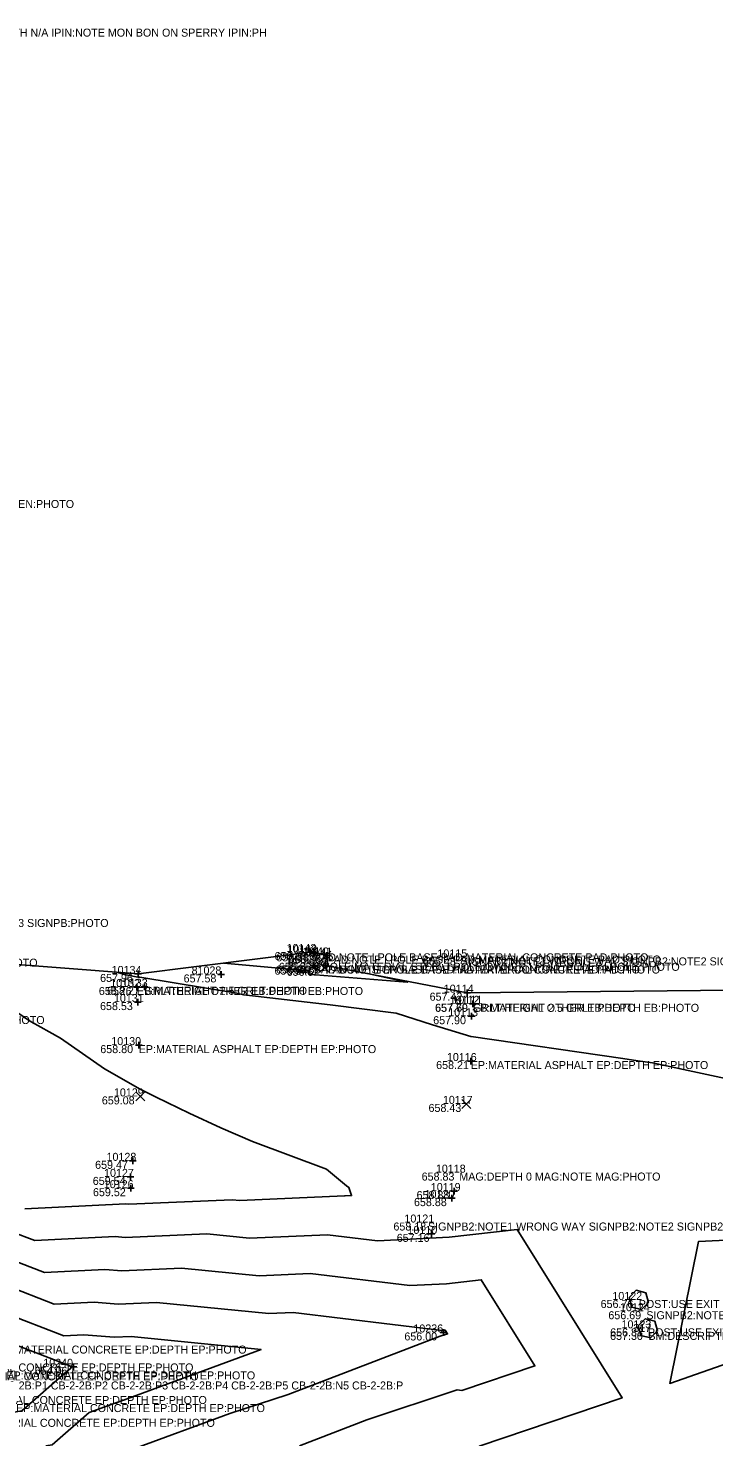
# Model space of a CAD drawing. Extents: x 2129350 to 2137777, y 657588 to 659885.
# Drawn here: x 2132939.4 to 2133042.1, y 658773.5 to 658984.7 of the extents above; entities that cross this region are included whole.
import ezdxf

# ---------------------------------------------------------------- set-up
doc = ezdxf.new("R2010")
doc.units = 0
for name, color, linetype in [('DT_X_Contour_Major', 7, 'Continuous'), ('DT_X_Contour_Minor', 7, 'Continuous'), ('DT_X_TIN_Hull', 7, 'Continuous'), ('RD_X_Cells', 7, 'Continuous'), ('SV_X_Random_Point', 7, 'Continuous'), ('SV_X_Shot_Marker', 7, 'Continuous'), ('SV_X_Text_Comment', 7, 'Continuous'), ('SV_X_Text_Elevation', 7, 'Continuous'), ('SV_X_Text_Name', 7, 'Continuous')]:
    doc.layers.add(name, color=color, linetype=linetype)

msp = doc.modelspace()

# ---------------------------------------------------------------- linework, layer by layer
at = {"layer": 'DT_X_Contour_Major'}
msp.add_lwpolyline([(2132911.21, 658789.6), (2132925.11, 658791.51), (2132931.92, 658792.38), (2132935.49, 658792.51), (2132935.73, 658792.13), (2132944.77, 658788.63), (2132947.74, 658788.78), (2132952.31, 658788.4), (2132954.84, 658788.51), (2132974.29, 658786.59), (2132953.12, 658778.78), (2132952.52, 658778.59), (2132948.53, 658777.12), (2132942.99, 658772.27), (2132942.05, 658772.13)], dxfattribs=at)
at = {"layer": 'DT_X_Contour_Minor'}
for points in [[(2132952.81, 658843.12), (2132953.81, 658842.8), (2132955.84, 658842.38), (2132956.13, 658842.4), (2132970.97, 658839.93), (2132970.79, 658839.93), (2132971.66, 658839.77), (2132973.47, 658839.55), (2132984.63, 658838.23), (2132994.55, 658837.02), (2132999.99, 658835.26), (2133005.73, 658833.52), (2133005.77, 658833.51), (2133028.47, 658830.18), (2133030.71, 658829.86), (2133032.91, 658829.53), (2133049.92, 658825.92)], [(2132968.69, 658844.49), (2132981.34, 658843.35), (2132981.48, 658842.87), (2132982.47, 658842.75), (2132996.2, 658841.63), (2132991.13, 658842.76)], [(2132938.91, 658807.64), (2132954.01, 658808.39), (2132954.5, 658808.35), (2132969.94, 658809.02), (2132971.11, 658808.91), (2132986.79, 658809.6), (2132986.87, 658809.59), (2132987.85, 658809.64), (2132987.42, 658810.86), (2132987.42, 658810.88), (2132987.11, 658811.09), (2132984.11, 658813.63), (2132973.03, 658817.77), (2132968.28, 658819.79), (2132963.54, 658821.99), (2132958.6, 658824.4), (2132956.18, 658825.61), (2132950.83, 658828.65), (2132944.23, 658833.24), (2132939.6, 658835.85), (2132932.52, 658840.69)], [(2133006.97, 658772.1), (2133028.4, 658779.33), (2133012.67, 658804.56), (2133002.49, 658803.41), (2132991.72, 658802.87), (2132984.22, 658803.78), (2132972.56, 658803.26), (2132966.16, 658803.89), (2132953.95, 658803.37), (2132952.44, 658803.49), (2132940.38, 658802.89), (2132936.98, 658804.2), (2132936.9, 658804.34), (2132925.42, 658803.93), (2132922.56, 658803.57), (2132908.3, 658801.6), (2132900.71, 658801.23), (2132896.15, 658801.02), (2132884.76, 658801.26), (2132881.03, 658801.12), (2132878.43, 658802.05), (2132875.31, 658801.93), (2132861.72, 658798.14), (2132858.37, 658797.87)], [(2133054.05, 658787.98), (2133055.88, 658787.44), (2133055.15, 658802.33), (2133047.08, 658803.12), (2133039.82, 658802.76), (2133035.51, 658781.5), (2133054.05, 658787.98)], [(2132980.04, 658772.15), (2132990.15, 658776.03), (2133003.66, 658780.53), (2133004.36, 658780.42), (2133015.31, 658784.12), (2133007.28, 658797.02), (2133002.08, 658796.43), (2132996.57, 658796.15), (2132981.66, 658797.96), (2132974, 658797.62), (2132962.39, 658798.77), (2132953.41, 658798.38), (2132950.87, 658798.59), (2132941.84, 658798.14), (2132936.57, 658800.18)], [(2132901.87, 658792.44), (2132924.26, 658795.53), (2132929.75, 658796.23), (2132935.96, 658796.45), (2132936.15, 658796.15), (2132943.31, 658793.38), (2132949.31, 658793.69), (2132952.86, 658793.39), (2132958.61, 658793.64), (2132975.44, 658791.97), (2132979.1, 658792.14), (2133001.42, 658789.43), (2133001.66, 658789.45), (2133001.88, 658789.47), (2133002.23, 658788.91), (2133001.76, 658788.75), (2133001.73, 658788.76), (2133001.14, 658788.56), (2132978.33, 658779.82), (2132969.59, 658776.96), (2132954.69, 658771.46)], [(2132945.94, 658783.96), (2132945.38, 658784.21), (2132935.31, 658788.11), (2132935.02, 658788.57), (2132934.08, 658788.54), (2132925.95, 658787.5), (2132920.56, 658786.75), (2132919.54, 658781.86), (2132919.97, 658778.86), (2132921.21, 658776.94), (2132924.24, 658776.99), (2132930.05, 658774.67), (2132937.31, 658777.2), (2132938.45, 658777.36), (2132945.3, 658783.36), (2132945.71, 658783.66), (2132945.94, 658783.96)]]:
    msp.add_lwpolyline(points, dxfattribs=at)
at = {"layer": 'DT_X_TIN_Hull'}
msp.add_lwpolyline([(2133204.08, 658850.45), (2133155, 658844.59), (2133130.09, 658842.8), (2133105.15, 658841.01), (2133080.15, 658840.78), (2133055.15, 658840.54), (2133030.15, 658840.31), (2133005.16, 658840.07), (2132983.95, 658844.14), (2132984.08, 658845.64), (2132982.08, 658846.17), (2132955.89, 658842.88), (2132906.71, 658846.7), (2132856.29, 658852.67), (2132809.35, 658861.89), (2132807.38, 658862.29), (2132782.91, 658867.27)], dxfattribs=at)
at = {"layer": 'RD_X_Cells'}
for points in [[(2133029.82, 658792.93), (2133031.27, 658792.56), (2133032.32, 658793.62), (2133031.92, 658795.07), (2133030.47, 658795.45), (2133029.42, 658794.38), (2133029.82, 658792.93)], [(2133031.2, 658788.68), (2133032.65, 658788.3), (2133033.7, 658789.37), (2133033.3, 658790.81), (2133031.85, 658791.19), (2133030.8, 658790.12), (2133031.2, 658788.68)]]:
    msp.add_lwpolyline(points, dxfattribs=at)
at = {"layer": 'SV_X_Random_Point'}
for p, q in [((2132981.42, 658845.5), (2132982.75, 658846.83)), ((2132981.42, 658846.83), (2132982.75, 658845.5)), ((2132983.39, 658844.97), (2132984.72, 658846.31)), ((2132983.39, 658846.31), (2132984.72, 658844.97)), ((2132981.29, 658843.3), (2132982.63, 658844.64)), ((2132981.29, 658844.64), (2132982.63, 658843.3)), ((2132983.11, 658843.13), (2132984.44, 658844.47)), ((2132983.11, 658844.47), (2132984.44, 658843.13)), ((2132955.55, 658823.85), (2132956.89, 658825.19)), ((2132955.55, 658825.19), (2132956.89, 658823.85)), ((2133004.36, 658822.73), (2133005.7, 658824.06)), ((2133004.36, 658824.06), (2133005.7, 658822.73))]:
    msp.add_line(p, q, dxfattribs=at)
at = {"layer": 'SV_X_Shot_Marker'}
for p, q in [((2132981.71, 658845.97), (2132982.71, 658845.97)), ((2132982.21, 658846.47), (2132982.21, 658845.47)), ((2132982.21, 658845.97), (2132982.21, 658845.97)), ((2132983.58, 658845.65), (2132984.58, 658845.65)), ((2132984.08, 658846.15), (2132984.08, 658845.15)), ((2132984.08, 658845.65), (2132984.08, 658845.65)), ((2132955.89, 658843.38), (2132955.89, 658842.38)), ((2132968.32, 658843.31), (2132968.32, 658842.31)), ((2132981.69, 658844.15), (2132982.69, 658844.15)), ((2132982.19, 658844.65), (2132982.19, 658843.65)), ((2132982.19, 658844.15), (2132982.19, 658844.15)), ((2132983.45, 658844.14), (2132984.45, 658844.14)), ((2132983.95, 658844.64), (2132983.95, 658843.64)), ((2132983.95, 658844.14), (2132983.95, 658844.14)), ((2132955.19, 658840.92), (2132956.19, 658840.92)), ((2132955.39, 658842.88), (2132956.39, 658842.88)), ((2132955.69, 658841.42), (2132955.69, 658840.42)), ((2132955.69, 658840.92), (2132955.69, 658840.92)), ((2132955.89, 658842.88), (2132955.89, 658842.88)), ((2132956.34, 658840.96), (2132957.34, 658840.96)), ((2132956.84, 658841.46), (2132956.84, 658840.46)), ((2132956.84, 658840.96), (2132956.84, 658840.96)), ((2132967.82, 658842.81), (2132968.82, 658842.81)), ((2132968.32, 658842.81), (2132968.32, 658842.81)), ((2132955.81, 658839.16), (2132955.81, 658838.16)), ((2133004.66, 658840.07), (2133005.66, 658840.07)), ((2133005.16, 658840.57), (2133005.16, 658839.57)), ((2133005.16, 658840.07), (2133005.16, 658840.07)), ((2133006.03, 658838.9), (2133006.03, 658837.9)), ((2133006.05, 658838.9), (2133006.05, 658837.9)), ((2132955.31, 658838.66), (2132956.31, 658838.66)), ((2132955.81, 658838.66), (2132955.81, 658838.66)), ((2133005.53, 658838.4), (2133006.53, 658838.4)), ((2133005.55, 658838.4), (2133006.55, 658838.4)), ((2133005.83, 658837.04), (2133005.83, 658836.04)), ((2133006.03, 658838.4), (2133006.03, 658838.4)), ((2133006.05, 658838.4), (2133006.05, 658838.4)), ((2133005.33, 658836.54), (2133006.33, 658836.54)), ((2133005.83, 658836.54), (2133005.83, 658836.54)), ((2132955.96, 658832.71), (2132955.96, 658831.71)), ((2132955.46, 658832.21), (2132956.46, 658832.21)), ((2132955.96, 658832.21), (2132955.96, 658832.21)), ((2133005.71, 658830.32), (2133005.71, 658829.32)), ((2133005.21, 658829.82), (2133006.21, 658829.82)), ((2133005.71, 658829.82), (2133005.71, 658829.82)), ((2132954.6, 658814.86), (2132955.6, 658814.86)), ((2132955.1, 658815.36), (2132955.1, 658814.36)), ((2132955.1, 658814.86), (2132955.1, 658814.86)), ((2132954.23, 658812.45), (2132955.23, 658812.45)), ((2132954.73, 658812.95), (2132954.73, 658811.95)), ((2132954.73, 658812.45), (2132954.73, 658812.45)), ((2132954.76, 658811.26), (2132954.76, 658810.26)), ((2132954.26, 658810.76), (2132955.26, 658810.76)), ((2132954.76, 658810.76), (2132954.76, 658810.76)), ((2133002.35, 658809.27), (2133003.35, 658809.27)), ((2133002.74, 658810.33), (2133003.74, 658810.33)), ((2133002.85, 658809.77), (2133002.85, 658808.77)), ((2133002.85, 658809.27), (2133002.85, 658809.27)), ((2133003.24, 658810.83), (2133003.24, 658809.83)), ((2133003.24, 658810.33), (2133003.24, 658810.33)), ((2132999.34, 658803.91), (2133000.34, 658803.91)), ((2132999.84, 658804.41), (2132999.84, 658803.41)), ((2132999.84, 658803.91), (2132999.84, 658803.91)), ((2133001.14, 658789.13), (2133002.14, 658789.13)), ((2133001.64, 658789.63), (2133001.64, 658788.63)), ((2133001.64, 658789.13), (2133001.64, 658789.13)), ((2132945.71, 658783.98), (2132946.71, 658783.98)), ((2132946.21, 658784.48), (2132946.21, 658783.48)), ((2132946.21, 658783.98), (2132946.21, 658783.98))]:
    msp.add_line(p, q, dxfattribs=at)

# ---------------------------------------------------------------- texts
at = {"layer": 'SV_X_Text_Comment'}
for s, p in [('IPIN:SIZE "1"" BAR BENT" IPIN:DEPTH N/A IPIN:NOTE MON BON ON SPERRY IPIN:PH', (2132910.63, 658983.41)), ('FEN:TYPE TYPE CL FEN:HEIGHT FEN:OWNER FEN:PHOTO', (2132901.08, 658912.74)), ('SIGNPB:NOTE1 RAMP W90 TO N CLMBIA SIGNPB:NOTE2 SIGNPB:NOTE3 SIGNPB:PHOTO', (2132882.79, 658849.92)), ('EB:MATERIAL OTHER EB:DEPTH EB:PHOTO', (2132906.93, 658843.97)), ('PAD:NOTE LPOLE BASE PAD:MATERIAL CONCRETE PAD:PHOTO', (2132982.21, 658844.77)), ('PAD:NOTE LPOLE BASE PAD:MATERIAL CONCRETE PAD:PHOTO', (2132984.08, 658844.44)), ('SIGNPB2:NOTE1 WRONG WAY SIGNPB2:NOTE2 SIGNPB2:NOTE3 SIGNPB2:PHOTO SIGNPB2:W', (2133004.21, 658844.16)), ('PAD:NOTE SIGN BASE PAD:MATERIAL CONCRETE PAD:PHOTO', (2132982.19, 658842.95)), ('LPOLE:MATERIAL STEEL LPOLE:OWNER LPOLE:POLE# LPOLE:PHOTO', (2132982.61, 658843.35)), ('PAD:NOTE LPOLE BASE PAD:MATERIAL CONCRETE PAD:PHOTO', (2132983.95, 658842.94)), ('EB:MATERIAL OTHER EB:DEPTH EB:PHOTO', (2132955.69, 658839.72)), ('GRLT:HEIGHT 2.5 GRLT:PHOTO', (2132956.84, 658839.76)), ('GRLT:HEIGHT 2.5 GRLT:PHOTO', (2133006.05, 658837.2)), ('EB:MATERIAL OTHER EB:DEPTH EB:PHOTO', (2133006.03, 658837.2)), ('EP:MATERIAL ASPHALT EP:DEPTH EP:PHOTO', (2132906.29, 658835.37)), ('EP:MATERIAL ASPHALT EP:DEPTH EP:PHOTO', (2132955.96, 658831.01)), ('EP:MATERIAL ASPHALT EP:DEPTH EP:PHOTO', (2133005.71, 658828.62)), ('MAG:DEPTH 0 MAG:NOTE MAG:PHOTO', (2133003.99, 658811.9)), ('SIGNPB2:NOTE1 WRONG WAY SIGNPB2:NOTE2 SIGNPB2:NOTE3 SIGNPB2:PHOTO SIGNPB2:W', (2132999.3, 658804.41)), ('POST:USE EXIT POST:SIZE POST:MATERIAL POST:PHOTO', (2133030.87, 658792.8)), ('SIGNPB2:NOTE1 EXIT SIGNPB2:NOTE2 SIGNPB2:NOTE3 SIGNPB2:PHOTO SIGNPB2:WIDTH', (2133032.01, 658791.11)), ('POST:USE EXIT POST:SIZE POST:MATERIAL POST:PHOTO', (2133032.25, 658788.55)), ('BM:DESCRIPTION SW BOLT EXIT 159SIGN BM:LOCATION BM:NOTE BM:PHOTO', (2133032.32, 658788.01)), ('EP:MATERIAL CONCRETE EP:DEPTH EP:PHOTO', (2132934.85, 658785.96)), ('EP:MATERIAL CONCRETE EP:DEPTH EP:PHOTO', (2132926.89, 658783.28)), ('EP:MATERIAL CONCRETE EP:DEPTH EP:PHOTO', (2132927.66, 658781.94)), ('2-2B CB-2-2B:P1 CB-2-2B:P2 CB-2-2B:P3 CB-2-2B:P4 CB-2-2B:P5 CB-2-2B:N5 CB-2-2B:P', (2132929.95, 658780.58)), ('EP:MATERIAL CONCRETE EP:DEPTH EP:PHOTO', (2132936.14, 658782.09)), ('EP:MATERIAL CONCRETE EP:DEPTH EP:PHOTO', (2132928.9, 658778.4)), ('EP:MATERIAL CONCRETE EP:DEPTH EP:PHOTO', (2132937.6, 658777.19)), ('EP:MATERIAL CONCRETE EP:DEPTH EP:PHOTO', (2132930.1, 658774.98))]:
    msp.add_text(s, height=1.2, dxfattribs=at).set_placement(p)
at = {"layer": 'SV_X_Text_Elevation'}
for s, p in [('656.07', (2132976.31, 658844.97)), ('656.83', (2132976.56, 658844.77)), ('656.86', (2132978.35, 658844.44)), ('656.35', (2132978.38, 658844.44)), ('655.48', (2132998.55, 658844.16)), ('656.54', (2132976.31, 658842.77)), ('656.84', (2132976.54, 658842.95)), ('656.83', (2132976.95, 658843.35)), ('656.52', (2132978.13, 658842.6)), ('656.85', (2132978.29, 658842.94)), ('658.26', (2132949.99, 658839.72)), ('657.96', (2132950.18, 658841.68)), ('658.27', (2132951.22, 658839.76)), ('657.58', (2132962.69, 658841.61)), ('657.42', (2132999.54, 658838.87)), ('658.53', (2132950.17, 658837.46)), ('657.70', (2133000.34, 658837.2)), ('657.69', (2133000.38, 658837.2)), ('657.90', (2133000.08, 658835.34)), ('658.80', (2132950.21, 658831.01)), ('658.21', (2133000.52, 658828.62)), ('659.08', (2132950.44, 658823.32)), ('658.43', (2132999.38, 658822.19)), ('659.47', (2132949.43, 658813.66)), ('659.54', (2132949.08, 658811.25)), ('658.83', (2132998.35, 658811.9)), ('659.52', (2132949.11, 658809.56)), ('658.88', (2132997.2, 658808.07)), ('658.88', (2132997.59, 658809.13)), ('658.18', (2132994.12, 658804.41)), ('657.16', (2132994.62, 658802.71)), ('656.76', (2133025.16, 658792.8)), ('656.69', (2133026.32, 658791.11)), ('656.00', (2132995.76, 658787.93)), ('657.30', (2133026.58, 658788.01)), ('656.83', (2133026.59, 658788.55)), ('654.06', (2132940.37, 658782.78))]:
    msp.add_text(s, height=1.2, dxfattribs=at).set_placement(p)
at = {"layer": 'SV_X_Text_Name'}
for s, p in [('10142', (2132978.11, 658846.17)), ('10143', (2132978.23, 658845.97)), ('10137', (2132977.97, 658843.97)), ('10136', (2132978.12, 658844.15)), ('10135', (2132978.62, 658844.55)), ('10139', (2132979.94, 658844.14)), ('10140', (2132979.99, 658845.65)), ('10141', (2132980.5, 658845.64)), ('10115', (2133000.71, 658845.36)), ('10134', (2132951.91, 658842.88)), ('81028', (2132963.88, 658842.81)), ('10138', (2132979.77, 658843.8)), ('10132', (2132951.7, 658840.92)), ('10133', (2132952.84, 658840.96)), ('10114', (2133001.66, 658840.07)), ('10131', (2132952.25, 658838.66)), ('10112', (2133002.55, 658838.4)), ('10111', (2133002.96, 658838.4)), ('10113', (2133002.33, 658836.54)), ('10130', (2132951.86, 658832.21)), ('10116', (2133002.13, 658829.82)), ('10129', (2132952.25, 658824.52)), ('10117', (2133001.53, 658823.4)), ('10128', (2132951.14, 658814.86)), ('10127', (2132950.77, 658812.45)), ('10118', (2133000.48, 658813.09)), ('10126', (2132950.73, 658810.76)), ('10119', (2132999.72, 658810.33)), ('10120', (2132998.79, 658809.27)), ('10121', (2132995.77, 658805.61)), ('10110', (2132996.23, 658803.91)), ('10122', (2133026.92, 658794)), ('10124', (2133028.06, 658792.31)), ('10236', (2132997.11, 658789.13)), ('10123', (2133028.29, 658789.75)), ('317', (2133030.05, 658789.21)), ('10240', (2132941.66, 658783.98))]:
    msp.add_text(s, height=1.2, dxfattribs=at).set_placement(p)

doc.saveas('drawing.dxf')
